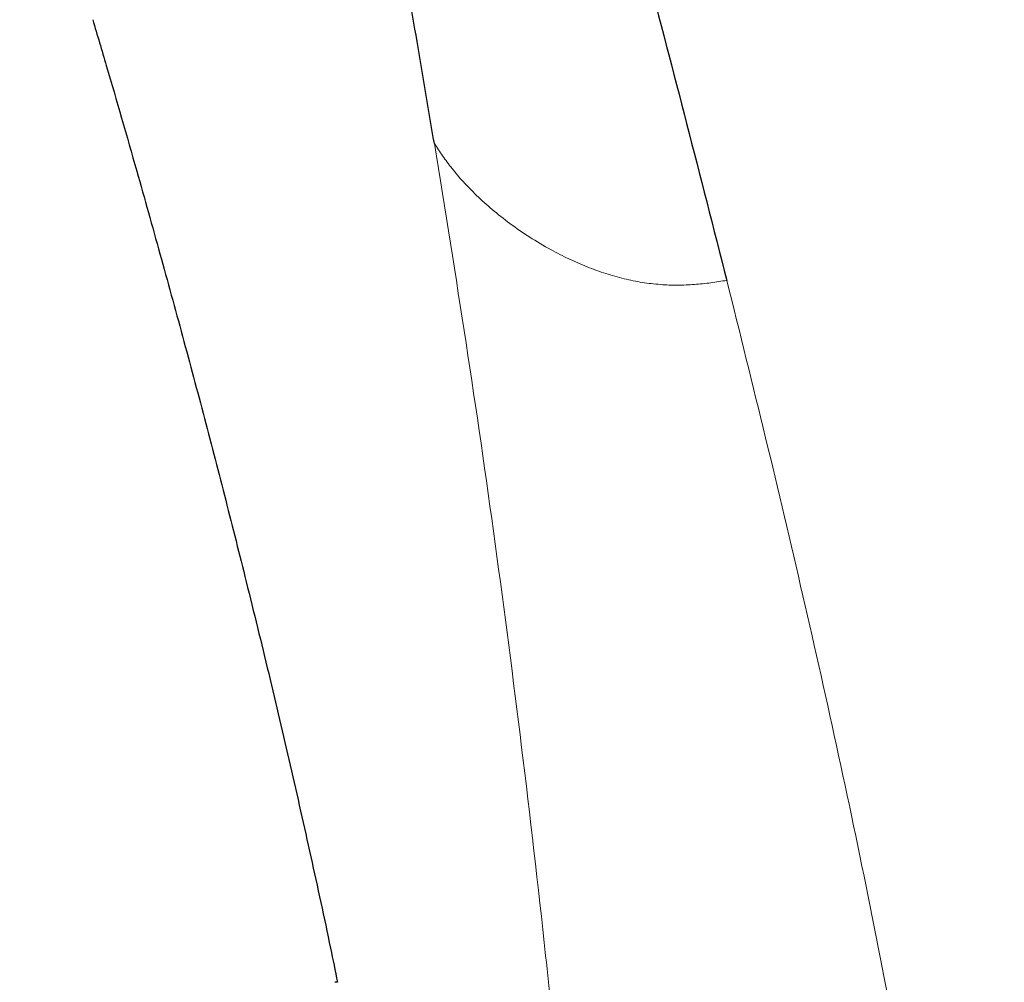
# Model space of a CAD drawing. Header units: millimetres. Extents: x 8 to 428, y 12 to 633.
# Tile 558 of 656: x 55 to 65, y 498 to 508. Entities that reach past the tile are written whole.
import ezdxf

# ---------------------------------------------------------------- set-up
doc = ezdxf.new("R2010")
doc.units = ezdxf.units.MM

msp = doc.modelspace()

# ---------------------------------------------------------------- linework, layer by layer
at = {"color": 7, "linetype": 'Continuous', "lineweight": 30}
msp.add_line((58.011, 497.852), (57.981, 497.852), dxfattribs=at)
for points, knots in [([(59.056, 506.908), (58.998, 507.254), (58.882, 507.947), (58.699, 508.986), (58.51, 510.027), (58.314, 511.071), (58.126, 512.044), (57.946, 512.948), (57.777, 513.783), (57.603, 514.624), (57.424, 515.473), (57.262, 516.228), (57.118, 516.887), (56.995, 517.445), (56.868, 518.01), (56.74, 518.582), (56.609, 519.157), (56.475, 519.737), (56.339, 520.322), (56.2, 520.915), (56.064, 521.488), (55.932, 522.038), (55.805, 522.566), (55.674, 523.102), (55.54, 523.645), (55.404, 524.196), (55.267, 524.743), (55.131, 525.285), (54.995, 525.822), (54.857, 526.364), (54.718, 526.909), (54.623, 527.277), (54.576, 527.46)], [0, 0, 0, 0, 0.056014, 0.11203, 0.168038, 0.224029, 0.280004, 0.323979, 0.367959, 0.411951, 0.455957, 0.49997, 0.527978, 0.555987, 0.583998, 0.612012, 0.640027, 0.667536, 0.695035, 0.722523, 0.750001, 0.773313, 0.796628, 0.819953, 0.843289, 0.866634, 0.889983, 0.912, 0.934015, 0.956022, 0.978019, 1, 1, 1, 1]), ([(56.308, 527.338), (56.493, 526.622), (56.862, 525.189), (57.404, 523.124), (57.937, 521.143), (58.458, 519.252), (58.967, 517.43), (59.629, 515.068), (60.427, 512.204), (61.35, 508.816), (61.927, 506.56), (62.216, 505.431)], [0, 0, 0, 0, 0.0832589, 0.166564, 0.2498639, 0.3332432, 0.4166642, 0.5000087, 0.6665969, 0.8332299, 1, 1, 1, 1]), ([(55.365, 508.245), (55.414, 508.08), (55.576, 507.536), (55.818, 506.694), (56.092, 505.719), (56.336, 504.829), (56.573, 503.943), (56.802, 503.059), (57.034, 502.141), (57.267, 501.187), (57.5, 500.197), (57.722, 499.209), (57.892, 498.428), (57.985, 497.975), (58.01, 497.852)], [0, 0, 0, 0, 0.0481242, 0.1587159, 0.2451625, 0.3311862, 0.4167577, 0.5018411, 0.5863997, 0.681666, 0.7764302, 0.8708388, 0.9649087, 1, 1, 1, 1])]:
    msp.add_open_spline(points, degree=3, knots=knots, dxfattribs=at)
at = {"color": 8, "linetype": 'Continuous', "lineweight": 0}
for points, knots in [([(62.216, 505.431), (62.158, 505.422), (62.042, 505.404), (61.864, 505.385), (61.682, 505.377), (61.494, 505.384), (61.3, 505.407), (61.103, 505.447), (60.904, 505.503), (60.704, 505.576), (60.507, 505.662), (60.299, 505.769), (60.085, 505.896), (59.873, 506.042), (59.681, 506.193), (59.513, 506.344), (59.369, 506.492), (59.248, 506.635), (59.146, 506.773), (59.086, 506.864), (59.056, 506.908)], [0, 0, 0, 0, 0.042251, 0.085186, 0.129424, 0.175524, 0.223924, 0.274854, 0.328297, 0.383977, 0.441399, 0.499892, 0.573315, 0.645582, 0.715176, 0.78087, 0.841908, 0.898179, 0.950352, 1, 1, 1, 1]), ([(61.695, 480.995), (61.696, 481.533), (61.698, 482.611), (61.686, 484.226), (61.643, 485.837), (61.519, 487.436), (61.325, 488.914), (61.138, 490.263), (60.974, 491.479), (60.833, 492.639), (60.71, 493.742), (60.601, 494.796), (60.451, 496.283), (60.263, 498.151), (60.004, 500.396), (59.718, 502.591), (59.405, 504.758), (59.172, 506.191), (59.056, 506.908)], [0, 0, 0, 0, 0.050004, 0.10001, 0.150011, 0.199998, 0.249983, 0.291637, 0.333293, 0.374952, 0.416615, 0.458281, 0.499953, 0.599953, 0.699962, 0.799975, 0.899987, 1, 1, 1, 1]), ([(62.216, 505.431), (62.357, 504.865), (62.638, 503.734), (63.041, 502.026), (63.428, 500.305), (63.791, 498.565), (64.128, 496.8), (64.368, 495.373), (64.528, 494.3), (64.624, 493.601), (64.714, 492.891), (64.797, 492.168), (64.872, 491.429), (64.942, 490.668), (65.007, 489.884), (65.064, 489.096), (65.114, 488.307), (65.155, 487.525), (65.185, 486.726), (65.202, 485.921), (65.212, 484.853), (65.213, 483.525), (65.214, 482.467), (65.214, 481.938)], [0, 0, 0, 0, 0.083339, 0.166676, 0.250015, 0.333352, 0.416689, 0.500023, 0.531274, 0.562525, 0.593777, 0.625028, 0.656279, 0.687527, 0.718776, 0.750017, 0.778011, 0.806004, 0.833994, 0.861994, 0.889995, 0.944996, 1, 1, 1, 1])]:
    msp.add_open_spline(points, degree=3, knots=knots, dxfattribs=at)

doc.saveas('drawing.dxf')
